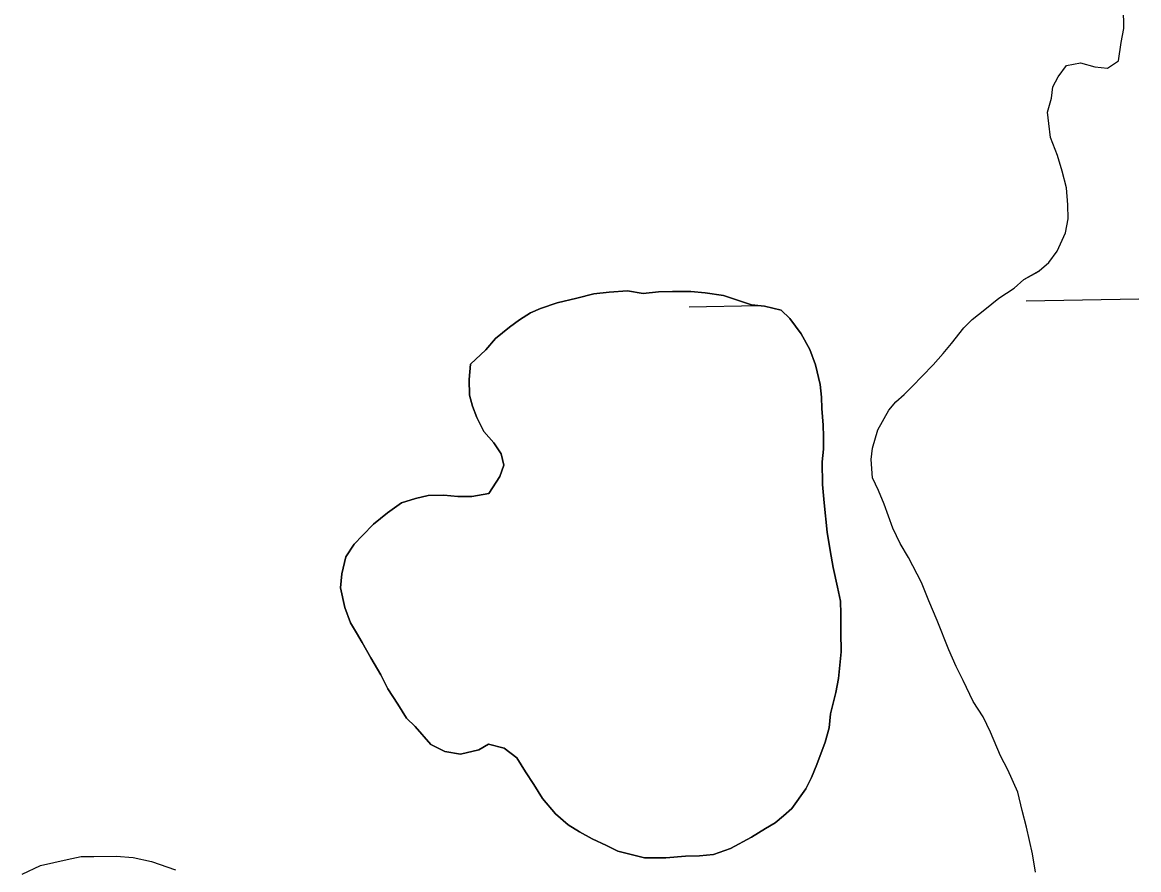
# Model space of a CAD drawing. Extents: x 3925854 to 3964121, y 224593 to 250589.
# Drawn here: x 3951717.6 to 3952035.5, y 234171.1 to 234412.5 of the extents above; entities that cross this region are included whole.
import ezdxf

# ---------------------------------------------------------------- set-up
doc = ezdxf.new("R2010")
doc.units = 0
doc.layers.add('V-TOPO-SHOR', color=7, linetype='Continuous')
doc.layers.add('V-WETL-SWMP', color=7, linetype='Continuous')

msp = doc.modelspace()

# ---------------------------------------------------------------- linework, layer by layer
at = {"layer": 'V-TOPO-SHOR'}
for points in [[(3951995.672, 234333.949), (3952000.045, 234336.795), (3952002.822, 234339.224), (3952007.198, 234341.67), (3952009.975, 234344.099), (3952012.343, 234347.324), (3952014.69, 234352.549), (3952015.45, 234356.559), (3952015.409, 234360.56), (3952014.96, 234365.357), (3952013.711, 234370.145), (3952012.466, 234374.536), (3952010.414, 234379.715), (3952009.971, 234383.713), (3952009.539, 234386.91), (3952010.698, 234390.924), (3952011.067, 234394.127), (3952012.638, 234396.945), (3952015.007, 234400.171), (3952018.999, 234401.01), (3952023.013, 234399.851), (3952026.617, 234399.489), (3952029.798, 234401.52), (3952030.546, 234406.73), (3952031.305, 234410.74), (3952031.244, 234416.741)], [(3951917.281, 234334.733), (3951912.059, 234335.483), (3951908.042, 234335.841), (3951902.828, 234335.79), (3951898.818, 234335.749), (3951894.411, 234335.302), (3951889.991, 234336.06), (3951884.781, 234335.605), (3951880.374, 234335.159), (3951875.573, 234333.908), (3951869.97, 234332.646), (3951865.174, 234330.993), (3951862.378, 234329.763), (3951859.189, 234327.725), (3951856.402, 234325.689), (3951852.425, 234322.441), (3951849.65, 234319.203), (3951845.279, 234315.148), (3951844.923, 234310.733), (3951844.966, 234306.321), (3951845.802, 234303.12), (3951847.039, 234299.923), (3951849.085, 234295.934), (3951851.923, 234292.753), (3951853.963, 234289.564), (3951854.796, 234286.365), (3951853.625, 234283.144), (3951850.467, 234278.298), (3951845.662, 234277.448), (3951841.65, 234277.407), (3951837.636, 234277.768), (3951833.225, 234277.723), (3951829.622, 234276.883), (3951825.625, 234275.64), (3951821.643, 234272.791), (3951817.664, 234269.541), (3951814.49, 234266.301), (3951812.108, 234263.87), (3951809.736, 234260.237), (3951808.583, 234255.412), (3951808.223, 234251.396), (3951809.482, 234245.792), (3951811.131, 234241.397), (3951812.765, 234238.606), (3951814.398, 234235.815), (3951816.849, 234231.428), (3951819.706, 234226.644), (3951821.752, 234222.652), (3951824.605, 234218.269), (3951827.05, 234214.284), (3951829.481, 234211.902), (3951833.948, 234206.733), (3951837.978, 234204.769), (3951842.398, 234204.011), (3951847.6, 234205.267), (3951850.389, 234206.901), (3951854.815, 234205.742), (3951858.452, 234202.971), (3951860.899, 234198.985), (3951863.343, 234195.399), (3951865.79, 234191.414), (3951869.446, 234187.037), (3951873.087, 234183.865), (3951876.317, 234181.895), (3951879.946, 234179.925), (3951883.976, 234177.961), (3951887.202, 234176.39), (3951894.843, 234174.461), (3951900.858, 234174.522), (3951906.47, 234174.981), (3951910.48, 234175.022), (3951914.487, 234175.462), (3951919.284, 234177.117), (3951925.266, 234180.385), (3951929.254, 234182.833), (3951932.045, 234184.465), (3951934.431, 234186.495), (3951936.817, 234188.524), (3951940.769, 234194.181), (3951942.342, 234197.406), (3951943.909, 234201.031), (3951946.25, 234207.472), (3951947.413, 234211.497), (3951947.774, 234215.511), (3951949.316, 234221.544), (3951950.078, 234225.562), (3951950.803, 234233.191), (3951950.745, 234238.807), (3951950.692, 234244.021), (3951950.655, 234247.63), (3951949.811, 234251.631), (3951948.552, 234257.235), (3951947.702, 234262.039), (3951946.846, 234267.245), (3951945.957, 234275.661), (3951945.504, 234280.869), (3951945.439, 234287.287), (3951945.803, 234290.9), (3951945.767, 234294.51), (3951945.734, 234297.717), (3951945.283, 234302.526)], [(3951945.283, 234302.526), (3951945.25, 234305.735), (3951944.814, 234309.342), (3951943.553, 234314.943), (3951941.904, 234319.34), (3951939.453, 234323.727), (3951936.198, 234328.106), (3951933.769, 234330.488), (3951928.942, 234331.643), (3951925.33, 234332.007), (3951917.281, 234334.733)], [(3952006.14, 234170.395), (3952005.286, 234175.589), (3952003.608, 234183.175), (3952002.359, 234187.963), (3952001.106, 234193.153), (3951998.24, 234199.526), (3951996.199, 234203.507), (3951993.329, 234210.28), (3951991.283, 234214.661), (3951988.439, 234219.033), (3951985.576, 234225.007), (3951983.536, 234228.987), (3951981.486, 234233.769), (3951978.199, 234242.139), (3951975.741, 234247.716), (3951973.689, 234252.897), (3951970.015, 234260.061), (3951967.574, 234264.038), (3951965.528, 234268.419), (3951963.058, 234275.196), (3951961.417, 234279.181), (3951959.781, 234282.765), (3951959.326, 234287.963), (3951959.695, 234291.168), (3951961.241, 234296.384), (3951964.387, 234302.018), (3951966.361, 234304.439), (3951968.741, 234306.464), (3951971.119, 234308.889), (3951973.89, 234311.72), (3951977.06, 234314.953), (3951979.827, 234318.181), (3951982.198, 234321.007), (3951985.756, 234325.445), (3951988.131, 234327.87), (3951991.703, 234330.709), (3951995.672, 234333.949)], [(3951717.638, 234169.863), (3951722.815, 234172.316), (3951730.401, 234173.994), (3951734.395, 234174.835), (3951737.995, 234174.872), (3951744.397, 234174.938), (3951749.202, 234174.586), (3951754.416, 234173.439), (3951761.242, 234171.106)]]:
    msp.add_lwpolyline(points, dxfattribs=at)
at = {"layer": 'V-WETL-SWMP'}
for p, q in [((3952031.305, 234410.74), (3952031.244, 234416.741)), ((3952030.546, 234406.73), (3952031.305, 234410.74)), ((3952029.798, 234401.521), (3952030.546, 234406.73)), ((3952026.618, 234399.488), (3952029.798, 234401.521)), ((3952012.638, 234396.945), (3952015.007, 234400.17)), ((3952015.007, 234400.17), (3952018.999, 234401.011)), ((3952018.999, 234401.011), (3952023.013, 234399.851)), ((3952023.013, 234399.851), (3952026.618, 234399.488)), ((3952011.067, 234394.128), (3952012.638, 234396.945)), ((3952010.699, 234390.923), (3952011.067, 234394.128)), ((3952009.539, 234386.91), (3952010.699, 234390.923)), ((3952009.972, 234383.713), (3952009.539, 234386.91)), ((3952010.413, 234379.716), (3952009.972, 234383.713)), ((3952012.466, 234374.535), (3952010.413, 234379.716)), ((3952013.711, 234370.146), (3952012.466, 234374.535)), ((3952014.96, 234365.357), (3952013.711, 234370.146)), ((3952015.409, 234360.56), (3952014.96, 234365.357)), ((3952015.45, 234356.558), (3952015.409, 234360.56)), ((3952014.69, 234352.549), (3952015.45, 234356.558)), ((3952012.343, 234347.324), (3952014.69, 234352.549)), ((3952009.975, 234344.098), (3952012.343, 234347.324)), ((3952002.822, 234339.224), (3952007.198, 234341.669)), ((3952007.198, 234341.669), (3952009.975, 234344.098)), ((3952000.045, 234336.795), (3952002.822, 234339.224)), ((3951995.672, 234333.949), (3952000.045, 234336.795)), ((3951907.56, 234331.435), (3951927.416, 234331.796)), ((3951991.704, 234330.708), (3951995.672, 234333.949)), ((3952003.545, 234333.18), (3952035.539, 234333.762)), ((3951988.132, 234327.87), (3951991.704, 234330.708)), ((3951982.199, 234321.007), (3951985.755, 234325.445)), ((3951985.755, 234325.445), (3951988.132, 234327.87)), ((3951979.827, 234318.182), (3951982.199, 234321.007)), ((3951977.059, 234314.953), (3951979.827, 234318.182)), ((3951973.89, 234311.72), (3951977.059, 234314.953)), ((3951971.118, 234308.89), (3951973.89, 234311.72)), ((3951966.362, 234304.44), (3951968.742, 234306.465)), ((3951968.742, 234306.465), (3951971.118, 234308.89)), ((3951964.386, 234302.019), (3951966.362, 234304.44)), ((3951961.242, 234296.385), (3951964.386, 234302.019)), ((3951959.694, 234291.168), (3951961.242, 234296.385)), ((3951959.327, 234287.963), (3951959.694, 234291.168)), ((3951959.78, 234282.766), (3951959.327, 234287.963)), ((3951961.417, 234279.181), (3951959.78, 234282.766)), ((3951963.058, 234275.196), (3951961.417, 234279.181)), ((3951965.527, 234268.419), (3951963.058, 234275.196)), ((3951967.573, 234264.038), (3951965.527, 234268.419)), ((3951970.014, 234260.061), (3951967.573, 234264.038)), ((3951973.688, 234252.896), (3951970.014, 234260.061)), ((3951975.742, 234247.715), (3951973.688, 234252.896)), ((3951978.199, 234242.138), (3951975.742, 234247.715)), ((3951981.485, 234233.768), (3951978.199, 234242.138)), ((3951983.535, 234228.987), (3951981.485, 234233.768)), ((3951985.576, 234225.007), (3951983.535, 234228.987)), ((3951988.438, 234219.033), (3951985.576, 234225.007)), ((3951991.283, 234214.661), (3951988.438, 234219.033)), ((3951993.329, 234210.28), (3951991.283, 234214.661)), ((3951996.198, 234203.507), (3951993.329, 234210.28)), ((3951998.24, 234199.526), (3951996.198, 234203.507)), ((3952001.105, 234193.153), (3951998.24, 234199.526)), ((3952002.359, 234187.964), (3952001.105, 234193.153)), ((3952003.608, 234183.174), (3952002.359, 234187.964)), ((3952005.286, 234175.589), (3952003.608, 234183.174)), ((3951722.815, 234172.317), (3951730.401, 234173.994)), ((3951730.401, 234173.994), (3951734.394, 234174.835)), ((3951734.394, 234174.835), (3951737.995, 234174.872)), ((3951737.995, 234174.872), (3951744.396, 234174.937)), ((3951744.396, 234174.937), (3951749.202, 234174.586)), ((3951749.202, 234174.586), (3951754.415, 234173.438)), ((3951754.415, 234173.438), (3951761.241, 234171.107)), ((3952006.139, 234170.395), (3952005.286, 234175.589)), ((3951717.638, 234169.863), (3951722.815, 234172.317))]:
    msp.add_line(p, q, dxfattribs=at)
for points in [[(3951917.28, 234334.733), (3951925.33, 234332.007), (3951928.943, 234331.642), (3951933.769, 234330.488), (3951936.199, 234328.106), (3951939.453, 234323.727), (3951941.904, 234319.34), (3951943.553, 234314.944), (3951944.814, 234309.341), (3951945.251, 234305.736), (3951945.284, 234302.527), (3951945.734, 234297.718), (3951945.767, 234294.51), (3951945.803, 234290.9), (3951945.439, 234287.286), (3951945.504, 234280.869), (3951945.958, 234275.66), (3951946.846, 234267.245), (3951947.701, 234262.039), (3951948.552, 234257.235), (3951949.812, 234251.632), (3951950.655, 234247.629), (3951950.692, 234244.02), (3951950.745, 234238.806), (3951950.802, 234233.191), (3951950.078, 234225.562), (3951949.316, 234221.544), (3951947.773, 234215.511), (3951947.413, 234211.496), (3951946.25, 234207.473), (3951943.909, 234201.032), (3951942.342, 234197.406), (3951940.77, 234194.181), (3951936.816, 234188.525), (3951934.43, 234186.495), (3951932.044, 234184.466), (3951929.253, 234182.833), (3951925.267, 234180.386), (3951919.283, 234177.116), (3951914.487, 234175.463), (3951910.48, 234175.021), (3951906.47, 234174.98), (3951900.859, 234174.522), (3951894.843, 234174.461), (3951887.202, 234176.389), (3951883.977, 234177.96), (3951879.946, 234179.925), (3951876.316, 234181.894), (3951873.087, 234183.866), (3951869.445, 234187.038), (3951865.79, 234191.413), (3951863.343, 234195.399), (3951860.9, 234198.985), (3951858.453, 234202.971), (3951854.814, 234205.742), (3951850.39, 234206.9), (3951847.599, 234205.267), (3951842.398, 234204.011), (3951837.978, 234204.768), (3951833.947, 234206.733), (3951829.482, 234211.902), (3951827.051, 234214.284), (3951824.604, 234218.27), (3951821.751, 234222.653), (3951819.705, 234226.644), (3951816.849, 234231.428), (3951814.397, 234235.815), (3951812.765, 234238.606), (3951811.132, 234241.398), (3951809.483, 234245.793), (3951808.222, 234251.396), (3951808.583, 234255.411), (3951809.737, 234260.236), (3951812.107, 234263.87), (3951814.489, 234266.301), (3951817.665, 234269.542), (3951821.643, 234272.791), (3951825.625, 234275.639), (3951829.623, 234276.883), (3951833.225, 234277.722), (3951837.637, 234277.767), (3951841.651, 234277.407), (3951845.662, 234277.448), (3951850.467, 234278.299), (3951853.626, 234283.144), (3951854.797, 234286.365), (3951853.962, 234289.565), (3951851.924, 234292.754), (3951849.084, 234295.934), (3951847.038, 234299.924), (3951845.802, 234303.12), (3951844.967, 234306.321), (3951844.923, 234310.732), (3951845.279, 234315.148), (3951849.65, 234319.204), (3951852.425, 234322.441), (3951856.403, 234325.69), (3951859.19, 234327.724), (3951862.378, 234329.762), (3951865.173, 234330.994), (3951869.97, 234332.647)], [(3951869.97, 234332.647), (3951875.573, 234333.907), (3951880.373, 234335.16), (3951884.781, 234335.605), (3951889.991, 234336.06), (3951894.411, 234335.302), (3951898.818, 234335.748), (3951902.829, 234335.789), (3951908.043, 234335.842), (3951912.058, 234335.482), (3951917.28, 234334.733)]]:
    msp.add_lwpolyline(points, dxfattribs=at)

doc.saveas('drawing.dxf')
